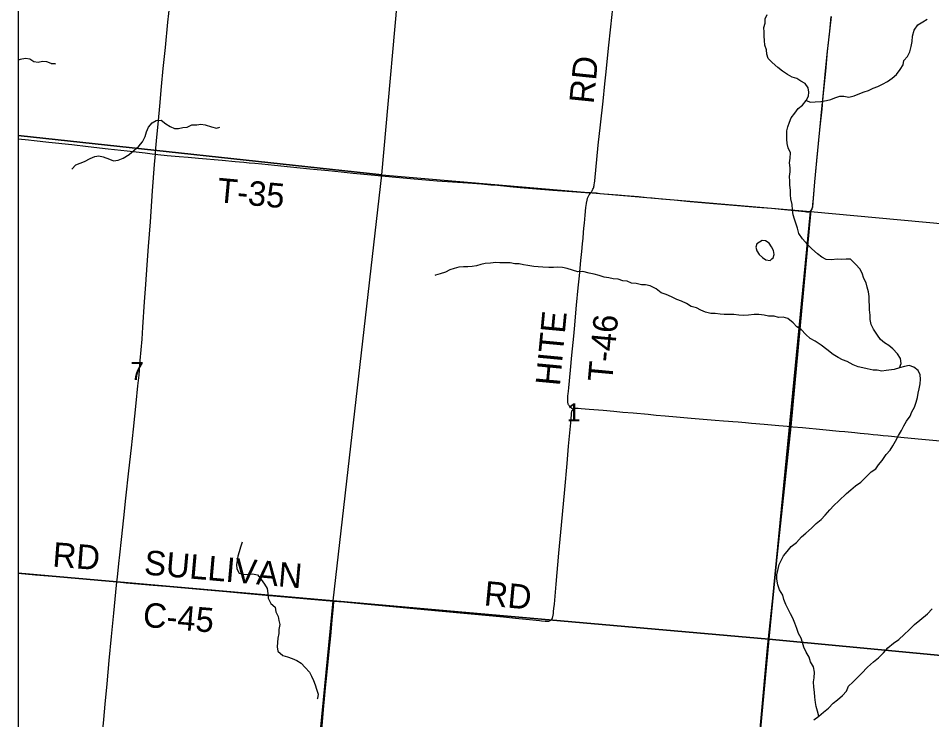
# Model space of a CAD drawing. Extents: x 0 to 1101, y 0 to 440.
# Drawn here: x 837.326 to 839.448, y 374.888 to 376.517 of the extents above; entities that cross this region are included whole.
import ezdxf

# ---------------------------------------------------------------- set-up
doc = ezdxf.new("R2010")
doc.units = 0
for name, color, linetype in [('Default', 7, 'Continuous'), ('GM_X_County_Road', 7, 'Continuous'), ('GM_X_County_Road_Text', 7, 'Continuous'), ('GM_X_Major_River', 7, 'Continuous'), ('GM_X_Minor_Lake', 7, 'Continuous'), ('GM_X_Minor_River', 7, 'Continuous'), ('GM_X_Section', 7, 'Continuous'), ('GM_X_Section_Text', 7, 'Continuous'), ('GM_X_Township', 7, 'Continuous'), ('GM_X_Township_Road', 7, 'Continuous'), ('GM_X_Township_Road_Text', 7, 'Continuous'), ('SH_Cut_Line', 7, 'Continuous')]:
    doc.layers.add(name, color=color, linetype=linetype)

msp = doc.modelspace()

# ---------------------------------------------------------------- linework, layer by layer
at = {"layer": 'Default'}
for points in [[(837.3258, 377.2561), (837.3258, 376.2447), (838.1705, 376.1528), (838.2622, 377.1725)], [(837.3258, 376.2447), (837.3258, 375.2284), (838.057, 375.1641), (838.1705, 376.1528)], [(837.3258, 375.2284), (837.3258, 374.2209), (837.96, 374.1656), (838.057, 375.1641)]]:
    msp.add_lwpolyline(points, close=True, dxfattribs=at)
at = {"layer": 'GM_X_County_Road'}
for points in [[(837.3258, 378.2649), (837.3258, 374.2255)], [(837.6444, 376.2011), (837.6457, 376.2151), (837.6471, 376.2318), (837.6512, 376.2792), (837.6544, 376.3126), (837.6587, 376.3584), (837.6627, 376.4), (837.6676, 376.4484), (837.6736, 376.5077), (837.6777, 376.5479)], [(838.9763, 374.0622), (839.0662, 375.0545), (839.1217, 375.569), (839.1676, 376.0709), (839.1683, 376.0718), (839.169, 376.0729), (839.1698, 376.0743), (839.1703, 376.0755), (839.1707, 376.0769), (839.1712, 376.0785), (839.1715, 376.0801), (839.1718, 376.0825), (839.1721, 376.0852), (839.1726, 376.0904), (839.1731, 376.0987), (839.1765, 376.137), (839.1811, 376.1865), (839.1882, 376.2578), (839.1929, 376.3065), (839.1959, 376.3355), (839.2014, 376.3944), (839.2059, 376.4403), (839.211, 376.487), (839.2145, 376.521)], [(837.555, 375.2081), (837.5562, 375.2186), (837.5593, 375.2504), (837.5616, 375.2709), (837.5654, 375.3061), (837.571, 375.3567), (837.5759, 375.4024), (837.5829, 375.4656), (837.5886, 375.5191), (837.5933, 375.5625), (837.5996, 375.6229), (837.6039, 375.663), (837.6064, 375.688), (837.6093, 375.722), (837.6133, 375.7716), (837.6153, 375.7996), (837.6194, 375.8584), (837.6222, 375.8986), (837.6255, 375.9437), (837.6284, 375.9864), (837.6327, 376.044), (837.638, 376.1161), (837.6424, 376.1771), (837.6444, 376.2011)], [(838.6148, 375.6078), (838.6157, 375.6086), (838.6165, 375.6092), (838.6173, 375.6099), (838.618, 375.6103), (838.6187, 375.6106), (838.6193, 375.6109), (838.6203, 375.6111), (838.6213, 375.6112), (838.6237, 375.6112), (838.6269, 375.611), (838.6332, 375.6106), (838.6523, 375.609), (838.6846, 375.6062), (838.7092, 375.6039), (838.7307, 375.602), (838.7544, 375.6), (838.789, 375.5969), (838.8074, 375.5953), (838.829, 375.5932), (838.8549, 375.5909), (838.8892, 375.5882), (838.9078, 375.5867), (838.9452, 375.5837), (838.964, 375.5821), (838.9756, 375.5812), (838.9857, 375.5802), (838.9983, 375.5791), (839.0152, 375.5777), (839.0291, 375.5765), (839.0585, 375.5739), (839.0924, 375.5711), (839.1219, 375.5685)], [(838.0591, 375.1633), (838.0818, 375.1613), (838.1291, 375.157), (838.2125, 375.1491), (838.2528, 375.1452), (838.3019, 375.1407), (838.3782, 375.1336), (838.4534, 375.1263), (838.4812, 375.1236), (838.5214, 375.1196), (838.5371, 375.1183), (838.5417, 375.1177), (838.5496, 375.1167), (838.5518, 375.1166), (838.5529, 375.1165), (838.5539, 375.1165), (838.555, 375.1165), (838.557, 375.1166), (838.5586, 375.1169), (838.5601, 375.1174), (838.5612, 375.1179), (838.5623, 375.1186), (838.5631, 375.1191), (838.564, 375.1199), (838.5646, 375.1205), (838.5651, 375.121), (838.5656, 375.1217), (838.566, 375.1225), (838.5666, 375.1236), (838.5671, 375.1249), (838.5676, 375.1264), (838.568, 375.1281), (838.5684, 375.1298), (838.5692, 375.1348), (838.5696, 375.1387), (838.5702, 375.1462), (838.5712, 375.1559), (838.5757, 375.2028), (838.5814, 375.2746), (838.5864, 375.3235), (838.5904, 375.3646), (838.5959, 375.4222), (838.6011, 375.4825), (838.6044, 375.5231), (838.61, 375.585), (838.611, 375.5979), (838.6112, 375.6001), (838.6113, 375.6012), (838.6115, 375.6024), (838.6118, 375.6033), (838.612, 375.6041), (838.6122, 375.6047), (838.6125, 375.6053), (838.6129, 375.6059), (838.6133, 375.6064), (838.6138, 375.6069), (838.6148, 375.6078)], [(839.1219, 375.5685), (839.1254, 375.5682), (839.1481, 375.5661), (839.1949, 375.5618), (839.2333, 375.5581), (839.2461, 375.5568), (839.2695, 375.5546), (839.2817, 375.5534), (839.3, 375.5515), (839.3121, 375.5502), (839.323, 375.5491), (839.3353, 375.5479), (839.3464, 375.5468), (839.3839, 375.5433), (839.4248, 375.5395), (839.4848, 375.5337)], [(837.5076, 374.7127), (837.5092, 374.7294), (837.5142, 374.785), (837.5188, 374.8329), (837.5244, 374.8879), (837.5278, 374.9235), (837.5322, 374.9707), (837.537, 375.025), (837.5424, 375.0813), (837.5479, 375.1349), (837.5525, 375.184), (837.555, 375.2081)], [(837.555, 375.2081), (837.5574, 375.2078), (837.5768, 375.2059), (837.6389, 375.2003), (837.6781, 375.1968), (837.747, 375.1909), (837.8099, 375.1852), (837.8498, 375.1819), (837.9009, 375.1773), (837.9537, 375.1726), (838.0051, 375.168), (838.0591, 375.1633)]]:
    msp.add_lwpolyline(points, dxfattribs=at)
at = {"layer": 'GM_X_Major_River'}
msp.add_lwpolyline([(839.1742, 374.8876), (839.1858, 374.896), (839.1964, 374.9055), (839.2084, 374.9147), (839.2193, 374.9258), (839.2291, 374.9338), (839.2404, 374.9438), (839.2501, 374.9541), (839.255, 374.9658), (839.2648, 374.9746), (839.2738, 374.9843), (839.2851, 374.9953), (839.2988, 375.0094), (839.3125, 375.0223), (839.3245, 375.0318), (839.3362, 375.0429), (839.3461, 375.0544), (839.3593, 375.0658), (839.3713, 375.0742), (839.3838, 375.0856), (839.3959, 375.0963), (839.4076, 375.1089), (839.42, 375.1188), (839.4379, 375.1335), (839.4493, 375.1449)], dxfattribs=at)
at = {"layer": 'GM_X_Minor_Lake'}
for points in [[(839.0537, 376.0007), (839.0415, 375.9925), (839.0395, 375.985), (839.0416, 375.9766), (839.0472, 375.9678), (839.0546, 375.9608), (839.0629, 375.9558), (839.0723, 375.9541), (839.0767, 375.9578)], [(839.0767, 375.9578), (839.0796, 375.9601), (839.082, 375.9684), (839.0806, 375.9775), (839.0758, 375.9859), (839.0706, 375.9943), (839.062, 375.9998), (839.0537, 376.0007)]]:
    msp.add_lwpolyline(points, dxfattribs=at)
at = {"layer": 'GM_X_Minor_River'}
for points in [[(839.373, 375.705), (839.3771, 375.7151), (839.3752, 375.7262), (839.3683, 375.7375), (839.3576, 375.7488), (839.348, 375.7567), (839.3383, 375.7627), (839.3286, 375.771), (839.3221, 375.7811), (839.3126, 375.7947), (839.3072, 375.8052), (839.3053, 375.817), (839.3049, 375.8273), (839.3037, 375.8392), (839.3032, 375.8491), (839.3028, 375.8601), (839.3023, 375.8704), (839.3007, 375.8812), (839.2976, 375.8923), (839.296, 375.9019), (839.2906, 375.9123), (839.2865, 375.925), (839.281, 375.9347), (839.2715, 375.9449), (839.2589, 375.957), (839.2491, 375.9573), (839.2392, 375.9565), (839.2293, 375.9572), (839.2145, 375.9553), (839.2028, 375.9568), (839.1923, 375.9621), (839.1826, 375.9696), (839.1693, 375.981), (839.159, 375.9909), (839.1476, 376.0045), (839.1396, 376.017), (839.1358, 376.0289), (839.1323, 376.0408), (839.1292, 376.0504), (839.1264, 376.06), (839.1245, 376.0719), (839.1241, 376.0841), (839.1207, 376.0975), (839.1195, 376.107), (839.1202, 376.1177), (839.1182, 376.1288), (839.1185, 376.1383), (839.1173, 376.149), (839.1191, 376.16), (839.119, 376.1695), (839.1178, 376.181), (839.1189, 376.1916), (839.1196, 376.2041), (839.1143, 376.2161), (839.1119, 376.2257), (839.1111, 376.2356), (839.1113, 376.255), (839.1138, 376.2649), (839.1175, 376.2754), (839.1216, 376.2856), (839.1299, 376.2964), (839.1378, 376.3068), (839.1475, 376.3145), (839.1566, 376.3253), (839.1614, 376.3354), (839.1628, 376.3453), (839.1612, 376.3552), (839.1539, 376.3654), (839.1442, 376.3706), (839.1342, 376.3766), (839.1236, 376.3796), (839.1128, 376.3864), (839.1016, 376.3939), (839.0901, 376.4023), (839.0776, 376.4137), (839.068, 376.4235), (839.0645, 376.4331), (839.064, 376.4434), (839.0601, 376.4542), (839.0597, 376.4653), (839.0588, 376.4748), (839.0588, 376.4847), (839.0579, 376.4954), (839.0609, 376.5052), (839.0612, 376.5151), (839.0656, 376.5253)], [(839.1566, 376.3253), (839.1667, 376.3219), (839.177, 376.3228), (839.1903, 376.3235), (839.2033, 376.3258), (839.2136, 376.3278), (839.2232, 376.3321), (839.2343, 376.3355), (839.2438, 376.3356), (839.2551, 376.3338), (839.2681, 376.3368), (839.2811, 376.3418), (839.2908, 376.346), (839.3011, 376.3492), (839.3122, 376.3542), (839.323, 376.3584), (839.3338, 376.3638), (839.3453, 376.3699), (839.3562, 376.3776), (839.3663, 376.3861), (839.375, 376.3976), (839.3814, 376.4085), (839.3832, 376.4183), (839.3918, 376.428), (839.3974, 376.4388), (839.4001, 376.4513), (839.4023, 376.4627), (839.4031, 376.4752), (839.4069, 376.4888), (839.4156, 376.5011), (839.4272, 376.5084), (839.4372, 376.5146)], [(837.4023, 376.4115), (837.4125, 376.4112), (837.4026, 376.4115), (837.3921, 376.4152), (837.3823, 376.4159), (837.372, 376.4143), (837.3622, 376.4157), (837.3525, 376.4213), (837.3427, 376.4231), (837.3305, 376.4212), (837.3258, 376.4197)], [(837.4505, 376.1661), (837.4599, 376.1765), (837.4699, 376.1804), (837.4795, 376.1843), (837.4926, 376.1908), (837.5037, 376.1958), (837.5133, 376.1974), (837.5234, 376.1952), (837.5377, 376.1898), (837.5474, 376.1858), (837.5581, 376.187), (837.5696, 376.192), (837.5835, 376.2003), (837.5952, 376.2103), (837.6057, 376.2195), (837.6144, 376.2295), (837.6208, 376.2423), (837.6238, 376.2532), (837.6286, 376.2641), (837.6365, 376.2738), (837.6461, 376.2789), (837.6579, 376.2797), (837.6687, 376.2718), (837.6784, 376.265), (837.6885, 376.2609), (837.698, 376.2606), (837.7083, 376.263), (837.7178, 376.2635), (837.7293, 376.2693), (837.7403, 376.2689), (837.7499, 376.271), (837.7597, 376.2688), (837.7747, 376.2642), (837.786, 376.2612), (837.794, 376.2636)], [(839.1028, 375.8223), (839.0918, 375.8219), (839.082, 375.8252), (839.0691, 375.8252), (839.0589, 375.8271), (839.0465, 375.8286), (839.0355, 375.8285), (839.0221, 375.827), (839.0107, 375.8262), (838.9997, 375.8273), (838.9884, 375.8284), (838.9774, 375.8291), (838.966, 375.8291), (838.9565, 375.8293), (838.9448, 375.8308), (838.9346, 375.8311), (838.9225, 375.8345), (838.9117, 375.8391), (838.9016, 375.8439), (838.8888, 375.8474), (838.8779, 375.8542), (838.8667, 375.8598), (838.8558, 375.8632), (838.8435, 375.8696), (838.8311, 375.875), (838.8191, 375.8787), (838.8076, 375.8886), (838.7938, 375.8951), (838.7832, 375.8977), (838.7737, 375.898), (838.7617, 375.901), (838.7507, 375.9017), (838.7406, 375.9058), (838.7307, 375.9069), (838.7198, 375.9106), (838.7077, 375.9118), (838.6975, 375.9136), (838.6866, 375.9151), (838.6757, 375.9192), (838.664, 375.9226), (838.6523, 375.9248), (838.6376, 375.9287), (838.6255, 375.9275), (838.6134, 375.9313), (838.601, 375.9359), (838.5901, 375.9377), (838.5787, 375.9384), (838.5692, 375.9376), (838.5582, 375.9379), (838.5446, 375.9387), (838.534, 375.9397), (838.5234, 375.9401), (838.5098, 375.9424), (838.4996, 375.9442), (838.4894, 375.9464), (838.4791, 375.9463), (838.4682, 375.9485), (838.4576, 375.9489), (838.4447, 375.9489), (838.4352, 375.9491), (838.423, 375.9476), (838.4105, 375.9472), (838.4002, 375.9445), (838.3902, 375.9421), (838.3803, 375.9405), (838.37, 375.9392), (838.3602, 375.9392), (838.3491, 375.9383), (838.3384, 375.9352), (838.3285, 375.9321), (838.3181, 375.9267), (838.3062, 375.9232), (838.2951, 375.9197), (838.2932, 375.919)], [(839.1858, 374.896), (839.1824, 374.9079), (839.1796, 374.9182), (839.1776, 374.9278), (839.1761, 374.9404), (839.1757, 374.9518), (839.1738, 374.9633), (839.1734, 374.9755), (839.1748, 374.9853), (839.1759, 374.9979), (839.1732, 375.0105), (839.1664, 375.0221), (839.1636, 375.0329), (839.156, 375.0445), (839.1507, 375.0561), (839.1476, 375.0668), (839.1448, 375.0768), (839.1383, 375.0877), (839.1345, 375.0992), (839.1299, 375.1123), (839.1253, 375.1238), (839.1199, 375.1335), (839.1145, 375.1447), (839.1092, 375.1551), (839.1042, 375.1671), (839.1018, 375.1767), (839.0946, 375.1891), (839.0907, 375.2006), (839.0885, 375.214), (839.088, 375.2243), (839.0906, 375.2341), (839.0933, 375.2481), (839.0981, 375.2578), (839.1037, 375.2683), (839.1124, 375.278), (839.1214, 375.2899), (839.1335, 375.2994), (839.1452, 375.3124), (839.1557, 375.3208), (839.1686, 375.3323), (839.1796, 375.3437), (839.1912, 375.3525), (839.2006, 375.3629), (839.2112, 375.3751), (839.2206, 375.3848), (839.2319, 375.3962), (839.2499, 375.4132), (839.2604, 375.4216), (839.2709, 375.4305), (839.2829, 375.4396), (839.2962, 375.4529), (839.3075, 375.4636), (839.3183, 375.4702), (839.3247, 375.4799), (839.333, 375.4899), (839.3425, 375.5037), (839.3511, 375.5137), (839.3575, 375.5234), (839.3639, 375.5347), (839.3711, 375.5474), (839.3779, 375.5594), (839.3835, 375.5699), (839.3891, 375.5811), (839.3978, 375.5923), (839.4019, 375.6028), (839.4079, 375.6137), (839.412, 375.625), (839.415, 375.6363), (839.4165, 375.6462), (839.4187, 375.6564), (839.4213, 375.6677), (839.4216, 375.6788), (839.4215, 375.6883), (839.4161, 375.6987), (839.4064, 375.7063), (839.3959, 375.71), (839.3849, 375.7081), (839.373, 375.705), (839.3611, 375.7011), (839.3421, 375.6983), (839.3322, 375.6974), (839.3216, 375.6993), (839.3121, 375.6992), (839.2982, 375.7026), (839.288, 375.7045), (839.2774, 375.7071), (839.2651, 375.712), (839.2512, 375.7193), (839.2407, 375.7234), (839.2303, 375.729), (839.2187, 375.7362), (839.2039, 375.7477), (839.1912, 375.7572), (839.1775, 375.7668), (839.1659, 375.7732), (839.1555, 375.7823), (839.1445, 375.7937), (839.1344, 375.7997), (839.1264, 375.8094), (839.1134, 375.8193), (839.1028, 375.8223)], [(837.8456, 375.2998), (837.8422, 375.2885), (837.8392, 375.2776), (837.8355, 375.2678), (837.8345, 375.2576), (837.8327, 375.2477), (837.8332, 375.2382), (837.8393, 375.2277), (837.8502, 375.2248), (837.8597, 375.226), (837.87, 375.2268), (837.8817, 375.2238), (837.8901, 375.2133), (837.8978, 375.2024), (837.9043, 375.1927), (837.9055, 375.1809), (837.9067, 375.1698), (837.9124, 375.1579), (837.9224, 375.1488), (837.9243, 375.1385), (837.9293, 375.1277), (837.931, 375.1182), (837.9333, 375.1086), (837.9311, 375.0972), (837.9308, 375.0877), (837.929, 375.0771), (837.9276, 375.0566), (837.9292, 375.0471), (837.9407, 375.0369), (837.9513, 375.0339), (837.9618, 375.0298), (837.973, 375.0253), (837.9831, 375.0189), (837.9923, 375.0091), (838.0022, 374.9982), (838.0068, 374.9885), (838.0119, 374.9789), (838.0157, 374.9685), (838.0189, 374.9585), (838.0223, 374.9474), (838.0213, 374.9367), (838.0205, 374.9364)]]:
    msp.add_lwpolyline(points, dxfattribs=at)
at = {"layer": 'GM_X_Section'}
for points in [[(838.1705, 376.1528), (839.1665, 376.0683), (839.0692, 375.0744), (838.057, 375.1641)], [(840.266, 375.9665), (840.1883, 374.9685), (839.0692, 375.0744), (839.1665, 376.0683)], [(838.057, 375.1641), (839.0692, 375.0744), (838.9754, 374.0616), (837.96, 374.1656)], [(840.1883, 374.9685), (840.0284, 373.9679), (838.9754, 374.0616), (839.0692, 375.0744)]]:
    msp.add_lwpolyline(points, close=True, dxfattribs=at)
at = {"layer": 'GM_X_Township'}
msp.add_lwpolyline([(838.9763, 374.0622), (839.0662, 375.0545), (839.1217, 375.569), (839.1676, 376.0709), (839.1683, 376.0718), (839.169, 376.0729), (839.1698, 376.0743), (839.1703, 376.0755), (839.1707, 376.0769), (839.1712, 376.0785), (839.1715, 376.0801), (839.1718, 376.0825), (839.1721, 376.0852), (839.1726, 376.0904), (839.1731, 376.0987), (839.1765, 376.137), (839.1811, 376.1865), (839.1882, 376.2578), (839.1929, 376.3065), (839.1959, 376.3355), (839.2014, 376.3944), (839.2059, 376.4403), (839.211, 376.487), (839.2145, 376.521)], dxfattribs=at)
at = {"layer": 'GM_X_Township_Road'}
for points in [[(838.6559, 376.1117), (838.6575, 376.1139), (838.6581, 376.1149), (838.6589, 376.1161), (838.6599, 376.118), (838.661, 376.12), (838.6619, 376.1222), (838.6626, 376.1241), (838.6631, 376.1262), (838.6636, 376.1282), (838.664, 376.1308), (838.6643, 376.1336), (838.665, 376.1392), (838.6658, 376.1473), (838.6699, 376.1887), (838.6734, 376.2216), (838.6783, 376.2691), (838.6847, 376.3245), (838.6885, 376.3641), (838.6913, 376.392), (838.697, 376.4469), (838.7026, 376.4964), (838.7073, 376.5401)], [(839.1678, 376.0704), (839.1685, 376.0713), (839.1693, 376.0724), (839.17, 376.0737), (839.1705, 376.075), (839.171, 376.0763), (839.1714, 376.078), (839.1717, 376.0795), (839.172, 376.082), (839.1723, 376.0847), (839.1728, 376.0899), (839.1734, 376.0981), (839.1767, 376.1365), (839.1813, 376.1859), (839.1884, 376.2573), (839.1931, 376.3059), (839.1961, 376.335), (839.2016, 376.3939), (839.2062, 376.4398), (839.2112, 376.4864), (839.2148, 376.5204)], [(837.3258, 376.2369), (837.3497, 376.2341), (837.3629, 376.2327), (837.3969, 376.2289), (837.4502, 376.2233), (837.4881, 376.2188), (837.5343, 376.2135), (837.579, 376.2087), (837.6205, 376.2041), (837.6372, 376.2021), (837.6444, 376.2011)], [(837.6444, 376.2011), (837.6504, 376.2004), (837.672, 376.1982), (837.6995, 376.1957), (837.7204, 376.1939), (837.7444, 376.1917), (837.7994, 376.1868), (837.83, 376.1839), (837.8495, 376.1822), (837.8623, 376.1811), (837.8751, 376.1799), (837.8913, 376.1784), (837.9359, 376.1737), (838.003, 376.1673), (838.0465, 376.1632), (838.076, 376.1602), (838.1036, 376.1572), (838.1453, 376.1531), (838.203, 376.148), (838.2454, 376.144), (838.2992, 376.1394), (838.3706, 376.1343), (838.4017, 376.1319), (838.4238, 376.1301), (838.4391, 376.1287), (838.4681, 376.126), (838.4915, 376.1238), (838.5208, 376.1214), (838.5675, 376.1177), (838.6122, 376.1144), (838.6439, 376.1122), (838.6559, 376.1117)], [(838.6148, 375.6078), (838.6113, 375.6109), (838.6092, 375.6128), (838.6075, 375.6146), (838.6063, 375.6161), (838.6053, 375.6176), (838.6044, 375.619), (838.6037, 375.6204), (838.603, 375.6221), (838.6026, 375.6239), (838.6024, 375.6262), (838.6023, 375.6281), (838.6023, 375.6302), (838.6024, 375.6324), (838.6026, 375.6364), (838.6028, 375.64), (838.6032, 375.6444), (838.6038, 375.6506), (838.6046, 375.6581), (838.6088, 375.6997), (838.612, 375.7345), (838.6164, 375.7786), (838.618, 375.7951), (838.6229, 375.8502), (838.6268, 375.8904), (838.6294, 375.9189), (838.6309, 375.936), (838.6328, 375.9542), (838.6349, 375.9752), (838.6367, 375.9932), (838.6378, 376.006), (838.639, 376.0192), (838.6401, 376.0294), (838.6413, 376.0412), (838.6429, 376.0597), (838.6447, 376.0773), (838.6458, 376.0863), (838.6467, 376.0918), (838.6471, 376.0938), (838.6476, 376.0957), (838.6481, 376.0973), (838.6486, 376.0988), (838.6494, 376.1007), (838.65, 376.102), (838.6507, 376.1034), (838.6514, 376.1048), (838.6524, 376.1063), (838.6532, 376.1077), (838.6544, 376.1094), (838.6559, 376.1117)], [(838.6559, 376.1117), (838.6603, 376.1115), (838.664, 376.1113), (838.669, 376.1109), (838.677, 376.1101), (838.708, 376.1075), (838.7185, 376.1066), (838.7358, 376.1051), (838.7667, 376.1024), (838.7859, 376.1008), (838.7983, 376.0996), (838.82, 376.0976), (838.8497, 376.095), (838.8868, 376.0915), (838.9314, 376.0876), (838.9685, 376.0844), (839.0427, 376.0782), (839.0758, 376.0756), (839.1138, 376.072), (839.1454, 376.0684), (839.1529, 376.0676), (839.1572, 376.0673), (839.1587, 376.0671), (839.1602, 376.067), (839.1616, 376.0672), (839.163, 376.0674), (839.1642, 376.0678), (839.165, 376.0682), (839.1659, 376.0686), (839.1666, 376.0692), (839.1673, 376.0697), (839.1678, 376.0704)], [(837.3258, 375.2277), (837.3658, 375.2245), (837.4247, 375.2196), (837.5088, 375.2123), (837.555, 375.2081)], [(838.0301, 374.8552), (838.0351, 374.9116), (838.0373, 374.9365), (838.0399, 374.9617), (838.0419, 374.9832), (838.0442, 375.0067), (838.048, 375.0458), (838.0516, 375.0828), (838.0549, 375.1188), (838.0579, 375.1497), (838.0591, 375.1633)]]:
    msp.add_lwpolyline(points, dxfattribs=at)
at = {"layer": 'SH_Cut_Line'}
msp.add_lwpolyline([(837.3258, 378.2649), (837.3258, 368.3059), (850.9258, 368.3059)], dxfattribs=at)

# ---------------------------------------------------------------- texts
at = {"layer": 'GM_X_County_Road_Text'}
for s, rotation, p in [('SULLIVAN', 354.9532, (837.6167, 375.2252)), ('RD', 354.6303, (838.4063, 375.1535)), ('C-45', 355.2189, (837.6138, 375.1037))]:
    msp.add_text(s, height=0.05682, rotation=rotation, dxfattribs=at).set_placement(p)
at = {"layer": 'GM_X_Section_Text'}
for s, p in [('7', (837.5864, 375.6768)), ('1', (838.6006, 375.5804))]:
    msp.add_text(s, height=0.0419, rotation=0, dxfattribs=at).set_placement(p)
at = {"layer": 'GM_X_Township_Road_Text'}
for s, rotation, p in [('RD', 84.1885, (838.6623, 376.3166)), ('T-35', 354.7431, (837.7862, 376.0897)), ('HITE', 84.6159, (838.584, 375.6615)), ('T-46', 84.7098, (838.7054, 375.6705)), ('RD', 355.5623, (837.404, 375.2435))]:
    msp.add_text(s, height=0.05682, rotation=rotation, dxfattribs=at).set_placement(p)

doc.saveas('drawing.dxf')
